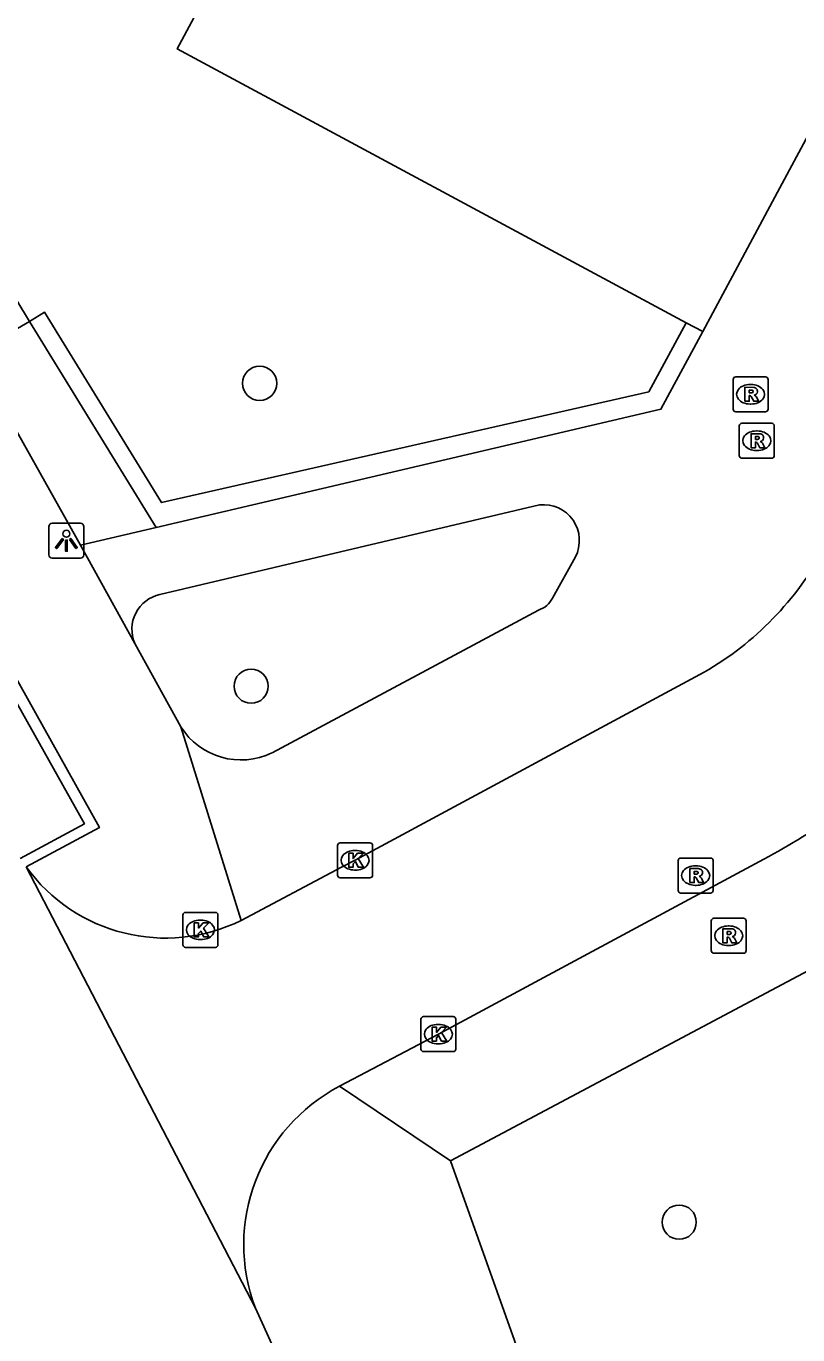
# Model space of a CAD drawing. Extents: x 159489 to 160304, y 383826 to 384530.
# Drawn here: x 159592.62 to 159614.71, y 384144.52 to 384181.95 of the extents above; entities that cross this region are included whole.
import ezdxf

# ---------------------------------------------------------------- set-up
doc = ezdxf.new("R2010")
doc.units = 0
for name, color, linetype in [('IMGEO_Boom', 7, 'Continuous'), ('IMGEO_Groenvoorziening', 7, 'Continuous'), ('IMGEO_Kolk', 7, 'Continuous'), ('IMGEO_Lichtpunt', 7, 'Continuous'), ('IMGEO_Pand', 7, 'Continuous'), ('IMGEO_Rijbaan_lokaal_gesloten', 7, 'Continuous'), ('IMGEO_Rioolput', 7, 'Continuous'), ('IMGEO_Voetpad_gesloten', 7, 'Continuous'), ('IMGEO_Voetpad_open', 7, 'Continuous')]:
    doc.layers.add(name, color=color, linetype=linetype)

msp = doc.modelspace()

# ---------------------------------------------------------------- linework, layer by layer
at = {"layer": 'IMGEO_Boom'}
for centre in [(159599.304, 384171.736), (159599.062, 384163.073), (159611.313, 384147.744)]:
    msp.add_circle(centre, 0.489, dxfattribs=at)
at = {"layer": 'IMGEO_Groenvoorziening'}
for points in [[(159611.51, 384173.469), (159610.44, 384171.495), (159596.495, 384168.323), (159593.148, 384173.767), (159592.722, 384173.505)], [(159592.722, 384173.505), (159596.345, 384167.614)]]:
    msp.add_lwpolyline(points, dxfattribs=at)
at = {"layer": 'IMGEO_Kolk'}
for p, q in [((159601.536, 384157.667), (159601.536, 384158.519)), ((159601.611, 384158.593), (159602.463, 384158.593)), ((159602.024, 384158.373), (159602.049, 384158.373)), ((159602.537, 384158.519), (159602.537, 384157.667)), ((159602.047, 384157.813), (159602.022, 384157.813)), ((159602.463, 384157.593), (159601.611, 384157.593)), ((159597.11, 384155.678), (159597.11, 384156.53)), ((159597.185, 384156.604), (159598.037, 384156.604)), ((159598.111, 384156.53), (159598.111, 384155.678)), ((159597.598, 384156.384), (159597.623, 384156.384)), ((159597.621, 384155.824), (159597.596, 384155.824)), ((159598.037, 384155.604), (159597.185, 384155.604)), ((159603.92, 384152.696), (159603.92, 384153.548)), ((159603.995, 384153.622), (159604.847, 384153.622)), ((159604.921, 384153.548), (159604.921, 384152.696)), ((159604.408, 384153.402), (159604.433, 384153.402)), ((159604.431, 384152.842), (159604.406, 384152.842)), ((159604.847, 384152.622), (159603.995, 384152.622))]:
    msp.add_line(p, q, dxfattribs=at)
for points in [[(159601.536, 384157.667), (159601.536, 384158.519)], [(159601.611, 384158.593), (159602.463, 384158.593)], [(159602.537, 384158.519), (159602.537, 384157.667)], [(159601.857, 384158.293), (159601.98, 384158.293), (159601.98, 384158.142), (159602.11, 384158.293), (159602.274, 384158.293), (159602.128, 384158.142), (159602.281, 384157.893), (159602.129, 384157.893), (159602.044, 384158.057), (159601.98, 384157.99), (159601.98, 384157.893), (159601.857, 384157.893), (159601.857, 384158.293)], [(159602.463, 384157.593), (159601.611, 384157.593)], [(159597.11, 384155.678), (159597.11, 384156.53)], [(159597.185, 384156.604), (159598.037, 384156.604)], [(159598.111, 384156.53), (159598.111, 384155.678)], [(159597.431, 384156.304), (159597.554, 384156.304), (159597.554, 384156.153), (159597.684, 384156.304), (159597.848, 384156.304), (159597.702, 384156.153), (159597.855, 384155.904), (159597.703, 384155.904), (159597.618, 384156.068), (159597.554, 384156.001), (159597.554, 384155.904), (159597.431, 384155.904), (159597.431, 384156.304)], [(159598.037, 384155.604), (159597.185, 384155.604)], [(159603.92, 384152.696), (159603.92, 384153.548)], [(159603.995, 384153.622), (159604.847, 384153.622)], [(159604.921, 384153.548), (159604.921, 384152.696)], [(159604.241, 384153.322), (159604.364, 384153.322), (159604.364, 384153.171), (159604.494, 384153.322), (159604.658, 384153.322), (159604.512, 384153.171), (159604.665, 384152.922), (159604.513, 384152.922), (159604.428, 384153.086), (159604.364, 384153.019), (159604.364, 384152.922), (159604.241, 384152.922), (159604.241, 384153.322)], [(159604.847, 384152.622), (159603.995, 384152.622)]]:
    msp.add_lwpolyline(points, dxfattribs=at)
for centre, start, end in [((159601.613, 384158.517), 91.552, 178.448), ((159601.613, 384158.517), 91.552, 178.448), ((159602.461, 384158.517), 1.552, 88.448), ((159602.461, 384158.517), 1.552, 88.448), ((159601.613, 384157.669), 181.552, 268.448), ((159601.613, 384157.669), 181.552, 268.448), ((159602.461, 384157.669), 271.552, 358.448), ((159602.461, 384157.669), 271.552, 358.448), ((159597.187, 384156.528), 91.552, 178.448), ((159597.187, 384156.528), 91.552, 178.448), ((159598.035, 384156.528), 1.552, 88.448), ((159598.035, 384156.528), 1.552, 88.448), ((159597.187, 384155.68), 181.552, 268.448), ((159597.187, 384155.68), 181.552, 268.448), ((159598.035, 384155.68), 271.552, 358.448), ((159598.035, 384155.68), 271.552, 358.448), ((159603.997, 384153.546), 91.552, 178.448), ((159603.997, 384153.546), 91.552, 178.448), ((159604.845, 384153.546), 1.552, 88.448), ((159604.845, 384153.546), 1.552, 88.448), ((159603.997, 384152.698), 181.552, 268.448), ((159603.997, 384152.698), 181.552, 268.448), ((159604.845, 384152.698), 271.552, 358.448), ((159604.845, 384152.698), 271.552, 358.448)]:
    msp.add_arc(centre, 0.0765, start, end, dxfattribs=at)
for centre, major_axis, ratio, start_param, end_param in [((159602.023, 384158.093), (-0.387, 0.002), 0.722429, 4.712389, 7.853982), ((159602.048, 384158.093), (-0.39, 0.002), 0.717154, 1.570796, 4.712389), ((159597.597, 384156.104), (-0.387, 0.002), 0.722429, 4.712389, 7.853982), ((159597.622, 384156.104), (-0.39, 0.002), 0.717154, 1.570796, 4.712389), ((159604.407, 384153.122), (-0.387, 0.002), 0.722429, 4.712389, 7.853982), ((159604.432, 384153.122), (-0.39, 0.002), 0.717154, 1.570796, 4.712389)]:
    msp.add_ellipse(centre, major_axis=major_axis, ratio=ratio, start_param=start_param, end_param=end_param, dxfattribs=at)
at = {"layer": 'IMGEO_Lichtpunt'}
for p, q in [((159594.177, 384167.731), (159593.369, 384167.731)), ((159594.177, 384167.731), (159593.369, 384167.731)), ((159593.275, 384167.636), (159593.275, 384166.829)), ((159593.275, 384167.636), (159593.275, 384166.829)), ((159594.271, 384166.829), (159594.271, 384167.636)), ((159594.271, 384166.829), (159594.271, 384167.636)), ((159593.369, 384166.735), (159594.177, 384166.735)), ((159593.369, 384166.735), (159594.177, 384166.735))]:
    msp.add_line(p, q, dxfattribs=at)
for points in [[(159593.649, 384167.3), (159593.688, 384167.272), (159593.5, 384167.01), (159593.462, 384167.037), (159593.649, 384167.3)], [(159593.751, 384167.252), (159593.798, 384167.252), (159593.798, 384166.93), (159593.751, 384166.93), (159593.751, 384167.252)], [(159593.861, 384167.272), (159593.899, 384167.299), (159594.086, 384167.037), (159594.047, 384167.009), (159593.861, 384167.272)]]:
    msp.add_lwpolyline(points, dxfattribs=at)
msp.add_circle((159593.774, 384167.434), 0.0994, dxfattribs=at)
for centre, start, end in [((159593.369, 384167.636), 90, 180), ((159593.369, 384167.636), 90, 180), ((159594.177, 384167.636), 0, 90), ((159594.177, 384167.636), 0, 90), ((159593.369, 384166.829), 180, 270), ((159593.369, 384166.829), 180, 270), ((159594.177, 384166.829), 270, 0), ((159594.177, 384166.829), 270, 360)]:
    msp.add_arc(centre, 0.0946, start, end, dxfattribs=at)
at = {"layer": 'IMGEO_Pand'}
for points in [[(159627.071, 384201.275), (159618.808, 384205.718), (159623.257, 384213.945), (159629.821, 384226.083), (159614.722, 384234.18), (159602.531, 384211.447), (159601.626, 384209.778), (159609.875, 384205.335), (159596.947, 384181.297), (159611.51, 384173.469)], [(159611.986, 384173.213), (159614.197, 384177.327), (159627.071, 384201.275)], [(159611.986, 384173.213), (159611.51, 384173.469)]]:
    msp.add_lwpolyline(points, dxfattribs=at)
at = {"layer": 'IMGEO_Rijbaan_lokaal_gesloten'}
for points in [[(159612.028, 384163.471), (159602.037, 384158.093), (159601.646, 384157.893), (159598.777, 384156.375)], [(159601.595, 384151.633), (159604.421, 384153.122), (159613.734, 384158.126)], [(159599.184, 384145.286), (159592.622, 384157.909)], [(159602.421, 384138.166), (159599.184, 384145.286)]]:
    msp.add_lwpolyline(points, dxfattribs=at)
for centre, radius, start, end in [((159607.481, 384171.33), 9.08, 300.0512, 331.6375), ((159602.154, 384179.53), 24.336, 298.4144, 310.5036), ((159596.606, 384160.779), 4.91, 215.7662, 296.2445), ((159603.963, 384147.102), 5.112, 117.5912, 200.8088)]:
    msp.add_arc(centre, radius, start, end, dxfattribs=at)
at = {"layer": 'IMGEO_Rioolput'}
for p, q in [((159612.857, 384170.995), (159612.857, 384171.847)), ((159612.932, 384171.921), (159613.784, 384171.921)), ((159613.858, 384171.847), (159613.858, 384170.995)), ((159613.345, 384171.701), (159613.37, 384171.701)), ((159613.368, 384171.141), (159613.343, 384171.141)), ((159613.784, 384170.921), (159612.932, 384170.921)), ((159613.034, 384169.667), (159613.034, 384170.519)), ((159613.109, 384170.593), (159613.961, 384170.593)), ((159613.522, 384170.373), (159613.547, 384170.373)), ((159614.035, 384170.519), (159614.035, 384169.667)), ((159613.961, 384169.593), (159613.109, 384169.593)), ((159613.545, 384169.813), (159613.52, 384169.813)), ((159611.284, 384157.231), (159611.284, 384158.083)), ((159611.359, 384158.157), (159612.211, 384158.157)), ((159612.285, 384158.083), (159612.285, 384157.231)), ((159611.772, 384157.937), (159611.797, 384157.937)), ((159611.795, 384157.377), (159611.77, 384157.377)), ((159612.211, 384157.157), (159611.359, 384157.157)), ((159612.23, 384155.51), (159612.23, 384156.362)), ((159612.305, 384156.436), (159613.157, 384156.436)), ((159612.718, 384156.216), (159612.743, 384156.216)), ((159613.231, 384156.362), (159613.231, 384155.51)), ((159613.157, 384155.436), (159612.305, 384155.436)), ((159612.741, 384155.656), (159612.716, 384155.656))]:
    msp.add_line(p, q, dxfattribs=at)
for points in [[(159612.857, 384170.995), (159612.857, 384171.847)], [(159612.932, 384171.921), (159613.784, 384171.921)], [(159613.858, 384171.847), (159613.858, 384170.995)], [(159613.446, 384171.619), (159613.194, 384171.621), (159613.194, 384171.221)], [(159613.372, 384171.54), (159613.318, 384171.54), (159613.318, 384171.459)], [(159613.318, 384171.459), (159613.37, 384171.459)], [(159613.194, 384171.221), (159613.318, 384171.221), (159613.318, 384171.383), (159613.329, 384171.383)], [(159613.376, 384171.354), (159613.447, 384171.221), (159613.587, 384171.221), (159613.522, 384171.347)], [(159613.784, 384170.921), (159612.932, 384170.921)], [(159613.034, 384169.667), (159613.034, 384170.519)], [(159613.109, 384170.593), (159613.961, 384170.593)], [(159614.035, 384170.519), (159614.035, 384169.667)], [(159613.623, 384170.291), (159613.371, 384170.293), (159613.371, 384169.893)], [(159613.371, 384169.893), (159613.495, 384169.893), (159613.495, 384170.055), (159613.506, 384170.055)], [(159613.549, 384170.212), (159613.495, 384170.212), (159613.495, 384170.131)], [(159613.495, 384170.131), (159613.547, 384170.131)], [(159613.553, 384170.026), (159613.624, 384169.893), (159613.764, 384169.893), (159613.699, 384170.019)], [(159613.961, 384169.593), (159613.109, 384169.593)], [(159611.284, 384157.231), (159611.284, 384158.083)], [(159611.359, 384158.157), (159612.211, 384158.157)], [(159612.285, 384158.083), (159612.285, 384157.231)], [(159611.873, 384157.855), (159611.621, 384157.857), (159611.621, 384157.457)], [(159611.621, 384157.457), (159611.745, 384157.457), (159611.745, 384157.619), (159611.756, 384157.619)], [(159611.799, 384157.776), (159611.745, 384157.776), (159611.745, 384157.695)], [(159611.745, 384157.695), (159611.797, 384157.695)], [(159611.803, 384157.59), (159611.874, 384157.457), (159612.014, 384157.457), (159611.949, 384157.583)], [(159612.211, 384157.157), (159611.359, 384157.157)], [(159612.23, 384155.51), (159612.23, 384156.362)], [(159612.305, 384156.436), (159613.157, 384156.436)], [(159612.819, 384156.134), (159612.567, 384156.136), (159612.567, 384155.736)], [(159613.231, 384156.362), (159613.231, 384155.51)], [(159612.567, 384155.736), (159612.691, 384155.736), (159612.691, 384155.898), (159612.702, 384155.898)], [(159612.745, 384156.055), (159612.691, 384156.055), (159612.691, 384155.974)], [(159612.691, 384155.974), (159612.743, 384155.974)], [(159612.749, 384155.869), (159612.82, 384155.736), (159612.96, 384155.736), (159612.895, 384155.862)], [(159613.157, 384155.436), (159612.305, 384155.436)]]:
    msp.add_lwpolyline(points, dxfattribs=at)
for centre, radius, start, end in [((159612.934, 384171.845), 0.0765, 91.552, 178.448), ((159612.934, 384171.845), 0.0765, 91.552, 178.448), ((159613.782, 384171.845), 0.0765, 1.552, 88.448), ((159613.782, 384171.845), 0.0765, 1.552, 88.448), ((159613.354, 384171.648), 0.19, 274.7715, 282.9687), ((159613.378, 384171.444), 0.0964, 77.0061, 93.1865), ((159613.392, 384171.501), 0.0378, 276.6634, 79.6772), ((159613.445, 384171.509), 0.109, 350.3612, 89.416), ((159613.443, 384171.509), 0.112, 277.5842, 350.9817), ((159613.328, 384171.33), 0.0533, 26.0293, 88.6989), ((159613.427, 384171.294), 0.108, 29.5134, 73.7905), ((159612.934, 384170.997), 0.0765, 181.552, 268.448), ((159612.934, 384170.997), 0.0765, 181.552, 268.448), ((159613.782, 384170.997), 0.0765, 271.552, 358.448), ((159613.782, 384170.997), 0.0765, 271.552, 358.448), ((159613.111, 384170.517), 0.0765, 91.552, 178.448), ((159613.111, 384170.517), 0.0765, 91.552, 178.448), ((159613.959, 384170.517), 0.0765, 1.552, 88.448), ((159613.959, 384170.517), 0.0765, 1.552, 88.448), ((159613.505, 384170.002), 0.0533, 26.0293, 88.6989), ((159613.531, 384170.32), 0.19, 274.7715, 282.9687), ((159613.555, 384170.116), 0.0964, 77.0061, 93.1865), ((159613.569, 384170.173), 0.0378, 276.6634, 79.6772), ((159613.622, 384170.181), 0.109, 350.3612, 89.416), ((159613.62, 384170.181), 0.112, 277.5842, 350.9817), ((159613.604, 384169.966), 0.108, 29.5134, 73.7905), ((159613.111, 384169.669), 0.0765, 181.552, 268.448), ((159613.111, 384169.669), 0.0765, 181.552, 268.448), ((159613.959, 384169.669), 0.0765, 271.552, 358.448), ((159613.959, 384169.669), 0.0765, 271.552, 358.448), ((159611.361, 384158.081), 0.0765, 91.552, 178.448), ((159611.361, 384158.081), 0.0765, 91.552, 178.448), ((159612.209, 384158.081), 0.0765, 1.552, 88.448), ((159612.209, 384158.081), 0.0765, 1.552, 88.448), ((159611.755, 384157.566), 0.0533, 26.0293, 88.6989), ((159611.781, 384157.884), 0.19, 274.7715, 282.9687), ((159611.805, 384157.68), 0.0964, 77.0061, 93.1865), ((159611.819, 384157.737), 0.0378, 276.6634, 79.6772), ((159611.872, 384157.745), 0.109, 350.3612, 89.416), ((159611.87, 384157.745), 0.112, 277.5842, 350.9817), ((159611.854, 384157.53), 0.108, 29.5134, 73.7905), ((159611.361, 384157.233), 0.0765, 181.552, 268.448), ((159611.361, 384157.233), 0.0765, 181.552, 268.448), ((159612.209, 384157.233), 0.0765, 271.552, 358.448), ((159612.209, 384157.233), 0.0765, 271.552, 358.448), ((159612.307, 384156.36), 0.0765, 91.552, 178.448), ((159612.307, 384156.36), 0.0765, 91.552, 178.448), ((159612.818, 384156.024), 0.109, 350.3612, 89.416), ((159613.155, 384156.36), 0.0765, 1.552, 88.448), ((159613.155, 384156.36), 0.0765, 1.552, 88.448), ((159612.701, 384155.845), 0.0533, 26.0293, 88.6989), ((159612.727, 384156.163), 0.19, 274.7715, 282.9687), ((159612.751, 384155.959), 0.0964, 77.0061, 93.1865), ((159612.765, 384156.016), 0.0378, 276.6634, 79.6772), ((159612.816, 384156.024), 0.112, 277.5842, 350.9817), ((159612.8, 384155.809), 0.108, 29.5134, 73.7905), ((159612.307, 384155.512), 0.0765, 181.552, 268.448), ((159612.307, 384155.512), 0.0765, 181.552, 268.448), ((159613.155, 384155.512), 0.0765, 271.552, 358.448), ((159613.155, 384155.512), 0.0765, 271.552, 358.448)]:
    msp.add_arc(centre, radius, start, end, dxfattribs=at)
for centre, major_axis, ratio, start_param, end_param in [((159613.344, 384171.421), (-0.387, 0.002), 0.722429, 4.712389, 7.853982), ((159613.369, 384171.421), (-0.39, 0.002), 0.717154, 1.570796, 4.712389), ((159613.521, 384170.093), (-0.387, 0.002), 0.722429, 4.712389, 7.853982), ((159613.546, 384170.093), (-0.39, 0.002), 0.717154, 1.570796, 4.712389), ((159611.771, 384157.657), (-0.387, 0.002), 0.722429, 4.712389, 7.853982), ((159611.796, 384157.657), (-0.39, 0.002), 0.717154, 1.570796, 4.712389), ((159612.717, 384155.936), (-0.387, 0.002), 0.722429, 4.712389, 7.853982), ((159612.742, 384155.936), (-0.39, 0.002), 0.717154, 1.570796, 4.712389)]:
    msp.add_ellipse(centre, major_axis=major_axis, ratio=ratio, start_param=start_param, end_param=end_param, dxfattribs=at)
at = {"layer": 'IMGEO_Voetpad_gesloten'}
for points in [[(159540.836, 384245.167), (159541.101, 384245.34), (159546.045, 384237.884), (159553.341, 384226.923), (159558.212, 384219.486), (159567.124, 384205.873), (159570.37, 384200.648), (159573.493, 384195.607), (159576.772, 384190.223), (159580.547, 384183.998), (159583.202, 384179.454), (159586.011, 384174.587), (159589.675, 384168.05), (159594.72, 384159.028), (159592.622, 384157.909)], [(159592.452, 384158.142), (159594.292, 384159.139), (159589.04, 384168.481)]]:
    msp.add_lwpolyline(points, dxfattribs=at)
at = {"layer": 'IMGEO_Voetpad_open'}
for points in [[(159592.722, 384173.505), (159590.869, 384176.557)], [(159592.722, 384173.505), (159591.108, 384172.571), (159594.181, 384167.108)], [(159596.345, 384167.614), (159610.792, 384170.994), (159611.986, 384173.213)], [(159607.317, 384168.257), (159596.45, 384165.695)], [(159594.181, 384167.108), (159596.345, 384167.614)], [(159594.181, 384167.108), (159595.735, 384164.295)], [(159607.686, 384165.591), (159608.344, 384166.77)], [(159599.659, 384161.164), (159607.283, 384165.251)], [(159595.735, 384164.295), (159597.049, 384161.911)], [(159597.049, 384161.911), (159598.777, 384156.375)], [(159604.764, 384149.496), (159618.169, 384156.621), (159620.642, 384157.928), (159622.146, 384160.474), (159622.471, 384161.072)], [(159601.595, 384151.633), (159604.764, 384149.496)], [(159611.352, 384131.032), (159604.764, 384149.496)]]:
    msp.add_lwpolyline(points, dxfattribs=at)
for centre, radius, start, end in [((159607.432, 384167.239), 1.025, 332.7949, 96.4671), ((159596.662, 384164.704), 1.013, 102.0749, 203.817), ((159607.102, 384165.875), 0.65, 286.2159, 334.0909), ((159598.774, 384163.006), 2.043, 212.4005, 295.6565)]:
    msp.add_arc(centre, radius, start, end, dxfattribs=at)

doc.saveas('drawing.dxf')
